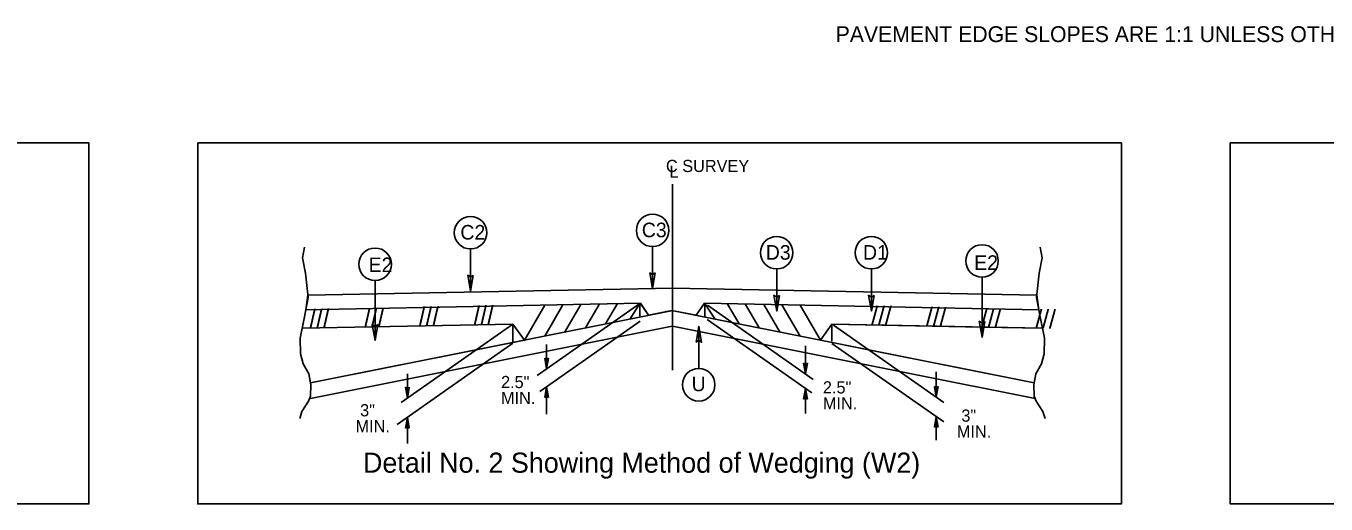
# Model space of a CAD drawing. Extents: x 573813 to 575363, y -54752 to -53123.
# Drawn here: x 574799.8 to 574911.7, y -53244.6 to -53203.5 of the extents above; entities that cross this region are included whole.
import ezdxf

# ---------------------------------------------------------------- set-up
doc = ezdxf.new("R2010")
doc.units = 0
for name, color, linetype in [('Prop Pavement Schedule Description CELL', 7, 'Continuous'), ('Typical Detail Wedge2 CELL', 7, 'Continuous'), ('Typical ID Circle CELL', 7, 'Continuous'), ('Typical Terminator CELL', 7, 'Continuous'), ('Typical Text Centerline CELL', 7, 'Continuous'), ('Typical Text General CELL', 7, 'Continuous'), ('Typical Text ID Circle CELL', 7, 'Continuous')]:
    doc.layers.add(name, color=color, linetype=linetype)

msp = doc.modelspace()

# ---------------------------------------------------------------- linework, layer by layer
at = {"layer": 'Prop Pavement Schedule Description CELL'}
for points in [[(574725.72, -53213.53), (574805.22, -53213.53), (574805.22, -53244.59), (574725.72, -53244.59)], [(574814.59, -53213.53), (574894.09, -53213.53), (574894.09, -53244.59), (574814.59, -53244.59)], [(574903.46, -53213.53), (574982.96, -53213.53), (574982.96, -53244.59), (574903.46, -53244.59)]]:
    msp.add_lwpolyline(points, close=True, dxfattribs=at)
at = {"layer": 'Typical Detail Wedge2 CELL'}
for p, q in [((574855.44, -53233.07), (574855.44, -53217.08)), ((574855.44, -53233.07), (574855.44, -53222.15)), ((574823.89, -53227.89), (574824.06, -53226.63)), ((574855.44, -53226.01), (574824.06, -53226.63)), ((574824.06, -53226.63), (574855.44, -53226.01)), ((574855.44, -53226.01), (574886.82, -53226.63)), ((574855.44, -53226.01), (574886.82, -53226.63)), ((574886.82, -53226.63), (574887, -53227.89)), ((574852.69, -53227.32), (574823.89, -53227.89)), ((574852.69, -53227.32), (574823.89, -53227.89)), ((574855.49, -53227.94), (574824.3, -53234.18)), ((574844.46, -53227.48), (574842.68, -53230.54)), ((574852.65, -53227.34), (574843.81, -53233.53)), ((574846.02, -53227.45), (574844.45, -53230.16)), ((574847.57, -53227.42), (574846.16, -53229.85)), ((574849.14, -53227.43), (574847.96, -53229.44)), ((574850.71, -53227.34), (574849.69, -53229.1)), ((574851.8, -53228.66), (574852.65, -53227.33)), ((574852.65, -53227.33), (574852.65, -53228.42)), ((574853.39, -53228.35), (574852.69, -53227.32)), ((574852.69, -53227.35), (574853.39, -53228.35)), ((574855.39, -53227.94), (574853.39, -53228.35)), ((574855.39, -53227.94), (574886.58, -53234.18)), ((574857.49, -53228.35), (574855.39, -53227.94)), ((574858.22, -53227.32), (574857.49, -53228.35)), ((574858.22, -53227.32), (574857.49, -53228.35)), ((574858.17, -53227.34), (574858.22, -53227.34)), ((574858.22, -53227.32), (574887, -53227.89)), ((574887, -53227.89), (574858.22, -53227.32)), ((574859.09, -53228.66), (574858.24, -53227.33)), ((574858.24, -53227.33), (574858.24, -53228.53)), ((574858.46, -53227.49), (574867.56, -53233.87)), ((574860.17, -53227.34), (574861.2, -53229.1)), ((574861.75, -53227.43), (574862.92, -53229.44)), ((574863.31, -53227.42), (574864.72, -53229.85)), ((574864.86, -53227.45), (574866.44, -53230.16)), ((574866.43, -53227.48), (574868.18, -53230.49)), ((574841.72, -53229.11), (574823.58, -53229.47)), ((574823.58, -53229.47), (574841.72, -53229.11)), ((574841.72, -53229.11), (574832.09, -53235.85)), ((574842.7, -53230.5), (574841.72, -53229.11)), ((574841.72, -53229.11), (574841.72, -53230.69)), ((574841.72, -53229.11), (574842.7, -53230.49)), ((574852.67, -53228.86), (574844.02, -53234.91)), ((574858.44, -53228.73), (574867.46, -53235.04)), ((574868.18, -53230.49), (574869.17, -53229.11)), ((574869.17, -53229.11), (574868.18, -53230.49)), ((574869.17, -53229.11), (574887.3, -53229.47)), ((574869.17, -53229.11), (574869.17, -53230.58)), ((574882.1, -53229.37), (574869.17, -53229.11)), ((574869.31, -53229.21), (574878.81, -53235.87)), ((574855.43, -53229.28), (574824.29, -53235.51)), ((574855.45, -53229.28), (574886.67, -53235.52)), ((574887.3, -53229.47), (574882.1, -53229.37)), ((574838.56, -53231.32), (574824.3, -53234.18)), ((574841.71, -53230.74), (574831.75, -53237.75)), ((574841.72, -53230.69), (574838.56, -53231.32)), ((574842.7, -53230.49), (574841.72, -53230.69)), ((574844.62, -53230.87), (574844.62, -53232.97)), ((574866.9, -53230.99), (574866.9, -53233.4)), ((574868.18, -53230.49), (574872.33, -53231.32)), ((574869.17, -53230.77), (574878.8, -53237.52)), ((574872.33, -53231.32), (574886.58, -53234.18)), ((574844.62, -53232.97), (574844.45, -53232.05)), ((574844.62, -53232.17), (574844.45, -53232.05)), ((574844.62, -53232.97), (574844.48, -53232.06)), ((574844.5, -53232.08), (574844.62, -53232.97)), ((574844.62, -53232.97), (574844.52, -53232.1)), ((574844.55, -53232.12), (574844.62, -53232.97)), ((574844.62, -53232.97), (574844.57, -53232.13)), ((574844.59, -53232.15), (574844.62, -53232.97)), ((574844.62, -53232.97), (574844.78, -53232.05)), ((574844.78, -53232.05), (574844.62, -53232.17)), ((574844.76, -53232.06), (574844.62, -53232.97)), ((574844.62, -53232.97), (574844.73, -53232.08)), ((574844.71, -53232.1), (574844.62, -53232.97)), ((574844.62, -53232.97), (574844.69, -53232.12)), ((574844.66, -53232.13), (574844.62, -53232.97)), ((574844.62, -53232.97), (574844.64, -53232.15)), ((574844.62, -53232.17), (574844.62, -53232.97)), ((574866.9, -53233.4), (574866.74, -53232.48)), ((574866.9, -53232.6), (574866.74, -53232.48)), ((574866.9, -53233.4), (574866.76, -53232.49)), ((574866.78, -53232.51), (574866.9, -53233.4)), ((574866.9, -53233.4), (574866.81, -53232.53)), ((574866.83, -53232.54), (574866.9, -53233.4)), ((574866.9, -53233.4), (574866.85, -53232.56)), ((574866.87, -53232.58), (574866.9, -53233.4)), ((574866.9, -53233.4), (574867.06, -53232.48)), ((574867.06, -53232.48), (574866.9, -53232.6)), ((574867.04, -53232.49), (574866.9, -53233.4)), ((574866.9, -53233.4), (574867.01, -53232.51)), ((574866.99, -53232.53), (574866.9, -53233.4)), ((574866.9, -53233.4), (574866.97, -53232.54)), ((574866.95, -53232.56), (574866.9, -53233.4)), ((574866.9, -53233.4), (574866.92, -53232.58)), ((574866.9, -53232.6), (574866.9, -53233.4)), ((574832.63, -53233.38), (574832.63, -53235.48)), ((574878.16, -53233.23), (574878.16, -53235.41)), ((574832.63, -53235.48), (574832.46, -53234.55)), ((574832.63, -53234.67), (574832.46, -53234.55)), ((574832.63, -53235.48), (574832.49, -53234.57)), ((574832.51, -53234.59), (574832.63, -53235.48)), ((574832.63, -53235.48), (574832.54, -53234.6)), ((574832.56, -53234.62), (574832.63, -53235.48)), ((574832.63, -53235.48), (574832.58, -53234.64)), ((574832.6, -53234.66), (574832.63, -53235.48)), ((574832.63, -53235.48), (574832.79, -53234.55)), ((574832.79, -53234.55), (574832.63, -53234.67)), ((574832.77, -53234.57), (574832.63, -53235.48)), ((574832.63, -53235.48), (574832.74, -53234.59)), ((574832.72, -53234.6), (574832.63, -53235.48)), ((574832.63, -53235.48), (574832.7, -53234.62)), ((574832.68, -53234.64), (574832.63, -53235.48)), ((574832.63, -53235.48), (574832.65, -53234.66)), ((574832.63, -53234.67), (574832.63, -53235.48)), ((574844.62, -53234.5), (574844.45, -53235.42)), ((574844.48, -53235.4), (574844.62, -53234.5)), ((574844.62, -53234.5), (574844.5, -53235.38)), ((574844.52, -53235.37), (574844.62, -53234.5)), ((574844.62, -53234.5), (574844.55, -53235.35)), ((574844.57, -53235.33), (574844.62, -53234.5)), ((574844.62, -53234.5), (574844.59, -53235.32)), ((574844.62, -53234.5), (574844.62, -53236.86)), ((574844.62, -53234.5), (574844.78, -53235.42)), ((574844.62, -53235.3), (574844.62, -53234.5)), ((574844.64, -53235.32), (574844.62, -53234.5)), ((574844.62, -53234.5), (574844.66, -53235.33)), ((574844.69, -53235.35), (574844.62, -53234.5)), ((574844.62, -53234.5), (574844.71, -53235.37)), ((574844.73, -53235.38), (574844.62, -53234.5)), ((574844.62, -53234.5), (574844.76, -53235.4)), ((574866.9, -53234.65), (574866.74, -53235.57)), ((574866.76, -53235.55), (574866.9, -53234.65)), ((574866.9, -53234.65), (574866.78, -53235.53)), ((574866.81, -53235.52), (574866.9, -53234.65)), ((574866.9, -53234.65), (574866.83, -53235.5)), ((574866.85, -53235.48), (574866.9, -53234.65)), ((574866.9, -53234.65), (574866.87, -53235.47)), ((574866.9, -53234.65), (574866.9, -53236.8)), ((574866.9, -53234.65), (574867.06, -53235.57)), ((574866.9, -53235.45), (574866.9, -53234.65)), ((574866.92, -53235.47), (574866.9, -53234.65)), ((574866.9, -53234.65), (574866.95, -53235.48)), ((574866.97, -53235.5), (574866.9, -53234.65)), ((574866.9, -53234.65), (574866.99, -53235.52)), ((574867.01, -53235.53), (574866.9, -53234.65)), ((574866.9, -53234.65), (574867.04, -53235.55)), ((574878.16, -53235.41), (574878, -53234.49)), ((574878.16, -53234.6), (574878, -53234.49)), ((574878.16, -53235.41), (574878.02, -53234.5)), ((574878.04, -53234.52), (574878.16, -53235.41)), ((574878.16, -53235.41), (574878.06, -53234.54)), ((574878.09, -53234.55), (574878.16, -53235.41)), ((574878.16, -53235.41), (574878.11, -53234.57)), ((574878.13, -53234.59), (574878.16, -53235.41)), ((574878.16, -53235.41), (574878.32, -53234.49)), ((574878.32, -53234.49), (574878.16, -53234.6)), ((574878.3, -53234.5), (574878.16, -53235.41)), ((574878.16, -53235.41), (574878.27, -53234.52)), ((574878.25, -53234.54), (574878.16, -53235.41)), ((574878.16, -53235.41), (574878.23, -53234.55)), ((574878.2, -53234.57), (574878.16, -53235.41)), ((574878.16, -53235.41), (574878.18, -53234.59)), ((574878.16, -53234.6), (574878.16, -53235.41)), ((574844.45, -53235.42), (574844.62, -53235.3)), ((574844.62, -53235.3), (574844.78, -53235.42)), ((574866.74, -53235.57), (574866.9, -53235.45)), ((574866.9, -53235.45), (574867.06, -53235.57)), ((574878.16, -53237.07), (574878, -53237.99)), ((574878.02, -53237.98), (574878.16, -53237.07)), ((574878.16, -53237.07), (574878.04, -53237.96)), ((574878.06, -53237.94), (574878.16, -53237.07)), ((574878.16, -53237.07), (574878.09, -53237.92)), ((574878.11, -53237.91), (574878.16, -53237.07)), ((574878.16, -53237.07), (574878.13, -53237.89)), ((574878.16, -53237.07), (574878.16, -53239.1)), ((574878.16, -53237.07), (574878.32, -53237.99)), ((574878.16, -53237.87), (574878.16, -53237.07)), ((574878.18, -53237.89), (574878.16, -53237.07)), ((574878.16, -53237.07), (574878.2, -53237.91)), ((574878.23, -53237.92), (574878.16, -53237.07)), ((574878.16, -53237.07), (574878.25, -53237.94)), ((574878.27, -53237.96), (574878.16, -53237.07)), ((574878.16, -53237.07), (574878.3, -53237.98)), ((574832.63, -53237.14), (574832.46, -53238.06)), ((574832.46, -53238.06), (574832.63, -53237.94)), ((574832.49, -53238.04), (574832.63, -53237.14)), ((574832.63, -53237.14), (574832.51, -53238.02)), ((574832.54, -53238.01), (574832.63, -53237.14)), ((574832.63, -53237.14), (574832.56, -53237.99)), ((574832.58, -53237.97), (574832.63, -53237.14)), ((574832.63, -53237.14), (574832.6, -53237.96)), ((574832.63, -53237.14), (574832.63, -53239.38)), ((574832.63, -53237.14), (574832.79, -53238.06)), ((574832.63, -53237.94), (574832.63, -53237.14)), ((574832.65, -53237.96), (574832.63, -53237.14)), ((574832.63, -53237.14), (574832.68, -53237.97)), ((574832.7, -53237.99), (574832.63, -53237.14)), ((574832.63, -53237.14), (574832.72, -53238.01)), ((574832.74, -53238.02), (574832.63, -53237.14)), ((574832.63, -53237.14), (574832.77, -53238.04)), ((574832.63, -53237.94), (574832.79, -53238.06)), ((574878, -53237.99), (574878.16, -53237.87)), ((574878.16, -53237.87), (574878.32, -53237.99))]:
    msp.add_line(p, q, dxfattribs=at)
for points in [[(574823.77, -53222.49), (574823.61, -53223.41), (574823.86, -53224.72), (574824.08, -53226.83), (574823.77, -53228.5), (574823.41, -53230.31), (574823.44, -53231.68), (574823.66, -53232.54), (574824.16, -53233.4), (574824.33, -53234.35), (574824.3, -53235.3), (574824.13, -53235.74), (574823.55, -53236.63), (574823.36, -53237.24)], [(574887.11, -53222.49), (574887.28, -53223.41), (574887.03, -53224.72), (574886.8, -53226.83), (574887.11, -53228.5), (574887.47, -53230.31), (574887.44, -53231.68), (574887.22, -53232.54), (574886.72, -53233.4), (574886.55, -53234.35), (574886.58, -53235.3), (574886.75, -53235.74), (574887.33, -53236.63), (574887.53, -53237.24)], [(574824.3, -53234.18), (574824.16, -53233.4), (574823.66, -53232.54), (574823.44, -53231.68), (574823.41, -53230.31), (574823.58, -53229.47)], [(574886.58, -53234.18), (574886.72, -53233.4), (574887.22, -53232.54), (574887.44, -53231.68), (574887.47, -53230.31), (574887.3, -53229.47)]]:
    msp.add_lwpolyline(points, dxfattribs=at)
at = {"layer": 'Typical ID Circle CELL'}
for p, q in [((574853.74, -53222.45), (574853.74, -53226.07)), ((574838.07, -53222.65), (574838.07, -53226.27)), ((574864.42, -53224.38), (574864.42, -53228)), ((574872.57, -53224.38), (574872.57, -53228)), ((574829.85, -53225.37), (574829.85, -53230.52)), ((574882.1, -53225.09), (574882.1, -53230.24)), ((574857.71, -53232.93), (574857.71, -53229.31))]:
    msp.add_line(p, q, dxfattribs=at)
for centre in [(574838.07, -53221.25), (574853.74, -53221.05), (574864.42, -53222.97), (574872.57, -53222.97), (574882.1, -53223.68), (574829.85, -53223.97), (574857.71, -53234.33)]:
    msp.add_circle(centre, 1.4, dxfattribs=at)
at = {"layer": 'Typical Terminator CELL'}
for points in [[(574853.97, -53224.71), (574853.74, -53226.07), (574853.5, -53224.71), (574853.74, -53224.88)], [(574853.97, -53224.71), (574853.74, -53226.07), (574853.5, -53224.71), (574853.74, -53224.88)], [(574838.3, -53224.92), (574838.07, -53226.27), (574837.83, -53224.91), (574838.07, -53225.08)], [(574838.3, -53224.92), (574838.07, -53226.27), (574837.83, -53224.91), (574838.07, -53225.08)], [(574864.65, -53226.64), (574864.42, -53228), (574864.18, -53226.63), (574864.42, -53226.8)], [(574864.65, -53226.64), (574864.42, -53228), (574864.18, -53226.63), (574864.42, -53226.8)], [(574872.81, -53226.64), (574872.57, -53228), (574872.33, -53226.63), (574872.57, -53226.8)], [(574872.81, -53226.64), (574872.57, -53228), (574872.33, -53226.63), (574872.57, -53226.8)], [(574830.09, -53229.16), (574829.85, -53230.52), (574829.61, -53229.16), (574829.85, -53229.33)], [(574830.09, -53229.16), (574829.85, -53230.52), (574829.61, -53229.16), (574829.85, -53229.33)], [(574882.34, -53228.88), (574882.1, -53230.24), (574881.86, -53228.87), (574882.1, -53229.04)], [(574857.48, -53230.67), (574857.71, -53229.31), (574857.95, -53230.68), (574857.71, -53230.5)], [(574857.48, -53230.67), (574857.71, -53229.31), (574857.95, -53230.68), (574857.71, -53230.5)]]:
    msp.add_lwpolyline(points, close=True, dxfattribs=at)

# ---------------------------------------------------------------- texts
at = {"layer": 'Prop Pavement Schedule Description CELL'}
msp.add_text('PAVEMENT EDGE SLOPES ARE 1:1 UNLESS OTHERWISE NOTED', height=1.3644, dxfattribs=at).set_placement((574869.5, -53204.85))
at = {"layer": 'Typical Detail Wedge2 CELL'}
for rotation, p in [(1.1447, (574824.2, -53229.45)), (1.1464, (574828.91, -53229.4)), (1.1445, (574833.62, -53229.26)), (1.1463, (574838.34, -53229.16)), (358.8553, (574872.55, -53229.16)), (358.8536, (574877.26, -53229.26)), (358.8554, (574881.98, -53229.4)), (358.8537, (574886.68, -53229.45))]:
    msp.add_text('/// ', height=1.573, rotation=rotation, dxfattribs=at).set_placement(p)
for s, p in [('2.5"', (574840.69, -53234.62)), ('2.5"', (574868.4, -53235.08)), ('MIN.', (574840.69, -53235.99)), ('MIN.', (574868.4, -53236.45)), (' 3"', (574828.17, -53237.05)), (' 3"', (574879.93, -53237.51)), ('MIN.', (574828.17, -53238.42)), ('MIN.', (574879.93, -53238.88))]:
    msp.add_text(s, height=1.048, dxfattribs=at).set_placement(p)
at = {"layer": 'Typical Text Centerline CELL'}
for s, height, p in [('C SURVEY ', 1.048, (574854.89, -53216.03)), ('L', 1.05, (574855.19, -53216.52))]:
    msp.add_text(s, height=height, dxfattribs=at).set_placement(p)
at = {"layer": 'Typical Text General CELL'}
msp.add_text('Detail No. 2 Showing Method of Wedging (W2)', height=1.7302, dxfattribs=at).set_placement((574828.81, -53241.9))
at = {"layer": 'Typical Text ID Circle CELL'}
for s, height, p in [('C2', 1.254, (574837.19, -53221.84)), ('C3', 1.254, (574852.81, -53221.64)), ('D3', 1.254, (574863.48, -53223.57)), ('D1', 1.254, (574871.85, -53223.57)), ('E2', 1.254, (574829.29, -53224.64)), ('E2', 1.254, (574881.42, -53224.45)), ('U', 1.25, (574857.1, -53234.89))]:
    msp.add_text(s, height=height, dxfattribs=at).set_placement(p)

doc.saveas('drawing.dxf')
